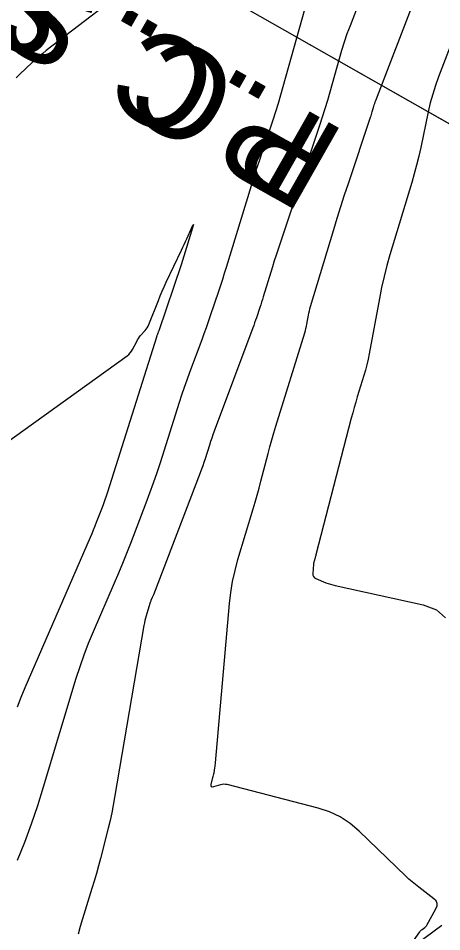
# Model space of a CAD drawing. Extents: x 658976 to 668726, y 639543 to 647196.
# Drawn here: x 662431.5 to 662468, y 643503.7 to 643582.3 of the extents above; entities that cross this region are included whole.
import ezdxf

# ---------------------------------------------------------------- set-up
doc = ezdxf.new("R2010")
doc.units = 0
for name, color, linetype in [('Ex_Major Contours', 7, 'Continuous'), ('Ex_Minor Contours', 7, 'Continuous'), ('R_Ramp 15 Degree_Min Ls', 7, 'Continuous'), ('R_Ramp 20 Degree Existing Ramp', 7, 'Continuous')]:
    doc.layers.add(name, color=color, linetype=linetype)

msp = doc.modelspace()

# ---------------------------------------------------------------- linework, layer by layer
at = {"layer": 'Ex_Major Contours'}
for points in [[(662470.127, 643583.585), (662467.699, 643577.245), (662467.433, 643576.508), (662467.197, 643575.762), (662466.991, 643575.007), (662466.814, 643574.244), (662466.166, 643571.173), (662465.996, 643570.407), (662465.81, 643569.646), (662465.607, 643568.888), (662465.389, 643568.135), (662463.518, 643561.921), (662463.252, 643560.991), (662463.012, 643560.056), (662462.798, 643559.114), (662462.611, 643558.166), (662461.735, 643553.402), (662461.642, 643552.932), (662461.535, 643552.466), (662461.414, 643552.003), (662461.279, 643551.544), (662460.712, 643549.713), (662460.573, 643549.255), (662460.439, 643548.795), (662460.312, 643548.334), (662460.189, 643547.87), (662457.152, 643536.101), (662457.134, 643536.034), (662457.116, 643535.967), (662457.096, 643535.899), (662457.077, 643535.832), (662456.997, 643535.565), (662456.978, 643535.497), (662456.963, 643535.429), (662456.952, 643535.361), (662456.944, 643535.292), (662456.873, 643534.488), (662456.88, 643534.344), (662456.926, 643534.223), (662457.012, 643534.127), (662457.138, 643534.056), (662458.006, 643533.705), (662458.2, 643533.63), (662458.398, 643533.565), (662458.598, 643533.507), (662458.8, 643533.458), (662466.365, 643531.796), (662467.511, 643531.371), (662468.294, 643530.68)], [(662467.987, 643504.186), (662465.779, 643502.57)]]:
    msp.add_lwpolyline(points, dxfattribs=at)
at = {"layer": 'Ex_Minor Contours'}
for points in [[(662461.757, 643586.012), (662460.082, 643581.639), (662459.822, 643580.938), (662459.58, 643580.232), (662459.354, 643579.52), (662459.144, 643578.803), (662458.339, 643575.923), (662458.134, 643575.205), (662457.919, 643574.489), (662457.695, 643573.776), (662457.462, 643573.066), (662454.061, 643562.919), (662453.894, 643562.415), (662453.73, 643561.909), (662453.569, 643561.403), (662453.411, 643560.896), (662452.614, 643558.297), (662452.544, 643558.072), (662452.473, 643557.849), (662452.4, 643557.625), (662452.326, 643557.402), (662452.025, 643556.512), (662451.949, 643556.289), (662451.872, 643556.068), (662451.792, 643555.847), (662451.711, 643555.626), (662448.391, 643546.736), (662448.283, 643546.442), (662448.179, 643546.146), (662448.079, 643545.849), (662447.982, 643545.551), (662447.604, 643544.355), (662447.507, 643544.057), (662447.406, 643543.761), (662447.301, 643543.466), (662447.191, 643543.172), (662443.162, 643532.664), (662443.138, 643532.602), (662443.113, 643532.541), (662443.087, 643532.479), (662443.061, 643532.418), (662442.956, 643532.175), (662442.93, 643532.114), (662442.907, 643532.052), (662442.885, 643531.99), (662442.865, 643531.926), (662442.539, 643530.846), (662442.482, 643530.644), (662442.431, 643530.441), (662442.386, 643530.236), (662442.347, 643530.03), (662439.828, 643515.22), (662439.708, 643514.557), (662439.576, 643513.897), (662439.431, 643513.239), (662439.272, 643512.585), (662438.613, 643509.972), (662438.444, 643509.32), (662438.265, 643508.671), (662438.076, 643508.025), (662437.878, 643507.381), (662437.057, 643504.775), (662436.864, 643504.123), (662436.697, 643503.466)], [(662431.477, 643509.812), (662432.091, 643511.373), (662432.668, 643512.946), (662433.207, 643514.533), (662433.71, 643516.133), (662436.526, 643525.478), (662436.85, 643526.498), (662437.203, 643527.508), (662437.586, 643528.506), (662437.997, 643529.494), (662439.821, 643533.692), (662440.184, 643534.542), (662440.538, 643535.396), (662440.883, 643536.253), (662441.219, 643537.114), (662442.542, 643540.567), (662442.867, 643541.432), (662443.178, 643542.302), (662443.477, 643543.177), (662443.762, 643544.056), (662445.399, 643549.23), (662445.61, 643549.882), (662445.829, 643550.532), (662446.057, 643551.178), (662446.292, 643551.822), (662447.348, 643554.649), (662447.538, 643555.163), (662447.723, 643555.678), (662447.904, 643556.195), (662448.082, 643556.714), (662448.782, 643558.79), (662448.955, 643559.31), (662449.125, 643559.831), (662449.291, 643560.353), (662449.454, 643560.876), (662451.602, 643567.877), (662451.824, 643568.59), (662452.049, 643569.301), (662452.28, 643570.011), (662452.515, 643570.719), (662453.463, 643573.549), (662453.696, 643574.258), (662453.919, 643574.97), (662454.134, 643575.684), (662454.339, 643576.402), (662456.69, 643584.808)], [(662462.942, 643499.144), (662466.089, 643503.664), (662466.131, 643503.72), (662466.178, 643503.772), (662466.229, 643503.82), (662466.284, 643503.864), (662466.513, 643504.032), (662466.568, 643504.076), (662466.617, 643504.126), (662466.66, 643504.18), (662466.697, 643504.239), (662467.478, 643505.634), (662467.573, 643505.878), (662467.576, 643506.102), (662467.485, 643506.307), (662467.301, 643506.493), (662465.998, 643507.488), (662465.708, 643507.717), (662465.424, 643507.954), (662465.148, 643508.199), (662464.878, 643508.452), (662460.878, 643512.313), (662460.09, 643512.984), (662459.236, 643513.538), (662458.318, 643513.976), (662457.334, 643514.297), (662449.518, 643516.32), (662449.372, 643516.347), (662449.227, 643516.355), (662449.082, 643516.342), (662448.937, 643516.31), (662448.338, 643516.133), (662448.225, 643516.115), (662448.154, 643516.141), (662448.125, 643516.211), (662448.138, 643516.325), (662448.29, 643516.926), (662448.315, 643517.032), (662448.339, 643517.138), (662448.36, 643517.244), (662448.379, 643517.351), (662448.452, 643517.779), (662448.469, 643517.886), (662448.484, 643517.994), (662448.497, 643518.101), (662448.508, 643518.21), (662449.717, 643531.915), (662449.826, 643532.873), (662449.982, 643533.82), (662450.187, 643534.759), (662450.44, 643535.689), (662451.748, 643540.058), (662451.922, 643540.649), (662452.09, 643541.241), (662452.253, 643541.835), (662452.409, 643542.43), (662453.025, 643544.815), (662453.182, 643545.41), (662453.347, 643546.003), (662453.518, 643546.594), (662453.697, 643547.183), (662456.184, 643555.214), (662456.238, 643555.399), (662456.287, 643555.585), (662456.33, 643555.773), (662456.368, 643555.962), (662456.507, 643556.72), (662456.544, 643556.909), (662456.587, 643557.097), (662456.635, 643557.283), (662456.688, 643557.469), (662458.683, 643564.093), (662458.987, 643565.091), (662459.3, 643566.086), (662459.62, 643567.079), (662459.947, 643568.069), (662461.857, 643573.767), (662461.896, 643573.885), (662461.933, 643574.004), (662461.969, 643574.123), (662462.003, 643574.243), (662462.137, 643574.723), (662462.172, 643574.842), (662462.21, 643574.961), (662462.25, 643575.079), (662462.294, 643575.196), (662465.792, 643584.33)], [(662439.501, 643583.771), (662433.945, 643579.503), (662433.641, 643579.264), (662433.343, 643579.017), (662433.052, 643578.762), (662432.767, 643578.501), (662431.64, 643577.439), (662431.366, 643577.167)], [(662429.343, 643544.939), (662440.907, 643553.239), (662441.046, 643553.352), (662441.169, 643553.478), (662441.276, 643553.619), (662441.367, 643553.774), (662441.728, 643554.476), (662441.8, 643554.607), (662441.88, 643554.732), (662441.968, 643554.852), (662442.063, 643554.967), (662442.459, 643555.415), (662442.553, 643555.531), (662442.636, 643555.653), (662442.707, 643555.782), (662442.767, 643555.918), (662443.588, 643558.006), (662443.747, 643558.399), (662443.912, 643558.79), (662444.083, 643559.177), (662444.261, 643559.562), (662445.574, 643562.335), (662445.688, 643562.578), (662445.802, 643562.821), (662445.915, 643563.064), (662446.027, 643563.308), (662446.474, 643564.284), (662446.562, 643564.465), (662446.603, 643564.522), (662446.596, 643564.453), (662446.541, 643564.259), (662446.016, 643562.55), (662445.901, 643562.18), (662445.784, 643561.811), (662445.664, 643561.442), (662445.541, 643561.075), (662443.618, 643555.375), (662443.603, 643555.33), (662443.587, 643555.285), (662443.571, 643555.24), (662443.554, 643555.195), (662443.487, 643555.015), (662443.471, 643554.971), (662443.455, 643554.925), (662443.44, 643554.88), (662443.425, 643554.835), (662439.203, 643541.49), (662439.096, 643541.16), (662438.984, 643540.832), (662438.867, 643540.505), (662438.745, 643540.18), (662438.248, 643538.884), (662438.122, 643538.561), (662437.993, 643538.239), (662437.86, 643537.919), (662437.723, 643537.6), (662432.106, 643524.664), (662431.758, 643523.83), (662431.435, 643522.987)]]:
    msp.add_lwpolyline(points, dxfattribs=at)
at = {"layer": 'R_Ramp 15 Degree_Min Ls'}
msp.add_lwpolyline([(662541.428, 643531.873), (662454.466, 643581.245), (662367.503, 643630.616)], dxfattribs=at)
at = {"layer": 'R_Ramp 20 Degree Existing Ramp'}
msp.add_lwpolyline([(662541.424, 643531.864), (662454.462, 643581.236), (662367.499, 643630.607)], dxfattribs=at)

# ---------------------------------------------------------------- texts
at = {"layer": 'R_Ramp 15 Degree_Min Ls'}
msp.add_text('P.C. STA. 186+01.33', height=8, rotation=150.41509, dxfattribs=at).set_placement((662459.883, 643572.419))
at = {"layer": 'R_Ramp 20 Degree Existing Ramp'}
msp.add_text('P.C. STA. 186+01.31', height=8, rotation=150.41509, dxfattribs=at).set_placement((662458.235, 643573.344))

doc.saveas('drawing.dxf')
